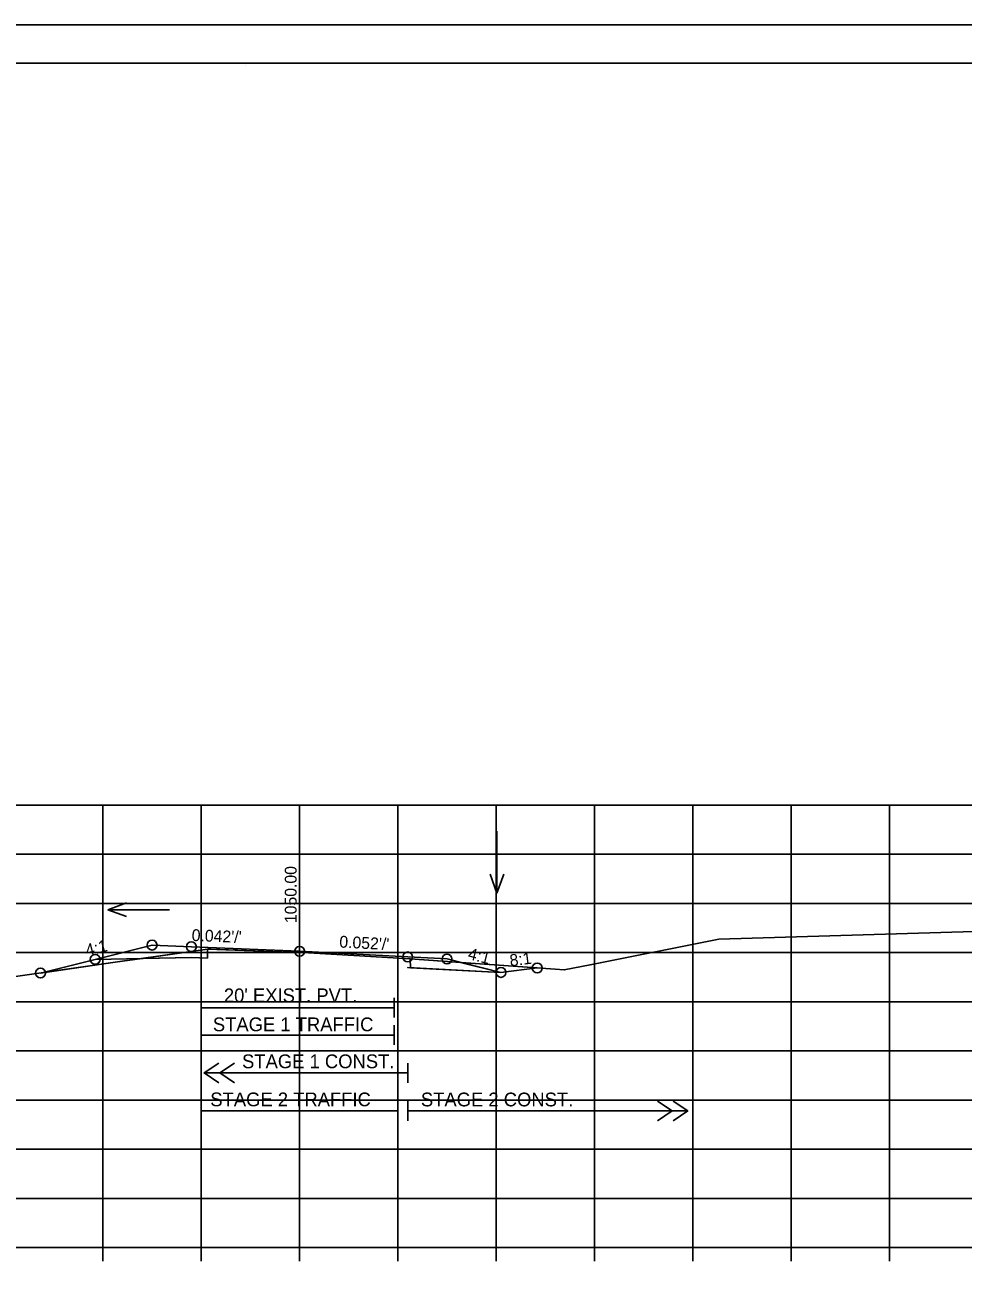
# Model space of a CAD drawing. Extents: x 1370565 to 1374448, y 301010 to 304637.
# Drawn here: x 1370707.1 to 1370802.5, y 304084.1 to 304210.6 of the extents above; entities that cross this region are included whole.
import ezdxf

# ---------------------------------------------------------------- set-up
doc = ezdxf.new("R2010")
doc.units = 0
for name, color, linetype in [('R_Alt Surface', 7, 'Continuous'), ('R_Axis', 7, 'Continuous'), ('R_Axis Annot', 7, 'Continuous'), ('R_Border', 7, 'Continuous'), ('R_Contours', 7, 'Continuous'), ('R_Exist Surface', 7, 'Continuous'), ('R_Fin Surface', 7, 'Continuous'), ('R_Grid', 7, 'Continuous'), ('R_No Plot', 7, 'Continuous'), ('R_Water', 7, 'Continuous'), ('R_Water Annot', 7, 'Continuous'), ('R_Xsect Elev', 7, 'Continuous'), ('R_Xsect Slope', 7, 'Continuous')]:
    doc.layers.add(name, color=color, linetype=linetype)

msp = doc.modelspace()

# ---------------------------------------------------------------- linework, layer by layer
at = {"layer": 'R_Alt Surface'}
for points in [[(1370714.24, 304115.52), (1370724.03, 304115.72), (1370725.65, 304115.65), (1370725.66, 304116.57), (1370735.94, 304116.18), (1370746.29, 304115.59), (1370746.3, 304114.67), (1370746.03, 304114.68), (1370755.51, 304114.19)], [(1370726.82, 304104.98), (1370725.32, 304103.98), (1370726.82, 304102.98)], [(1370728.42, 304104.98), (1370726.92, 304103.98), (1370728.42, 304102.98)], [(1370725.32, 304103.98), (1370746.03, 304103.98)], [(1370725.03, 304101.1), (1370725.03, 304099.1)], [(1370745.03, 304101.1), (1370745.03, 304099.1)], [(1370746.03, 304101.1), (1370746.03, 304099.1)], [(1370746.03, 304101.1), (1370746.03, 304099.1)], [(1370771.42, 304101.1), (1370772.92, 304100.1), (1370771.42, 304099.1)], [(1370773.02, 304101.1), (1370774.52, 304100.1), (1370773.02, 304099.1)], [(1370725.03, 304100.1), (1370745.03, 304100.1)], [(1370746.03, 304100.1), (1370774.52, 304100.1)]]:
    msp.add_lwpolyline(points, dxfattribs=at)
at = {"layer": 'R_Axis'}
for p, q in [((1370585.03, 304086.21), (1370885.03, 304086.21)), ((1370715.03, 304084.81), (1370715.03, 304086.21)), ((1370725.03, 304084.81), (1370725.03, 304086.21)), ((1370735.03, 304084.81), (1370735.03, 304086.21)), ((1370745.03, 304084.81), (1370745.03, 304086.21)), ((1370755.03, 304084.81), (1370755.03, 304086.21)), ((1370765.03, 304084.81), (1370765.03, 304086.21)), ((1370775.03, 304084.81), (1370775.03, 304086.21)), ((1370785.03, 304084.81), (1370785.03, 304086.21)), ((1370795.03, 304084.81), (1370795.03, 304086.21))]:
    msp.add_line(p, q, dxfattribs=at)
for points in [[(1370725.02, 304111.6), (1370725.02, 304109.6)], [(1370744.65, 304111.6), (1370744.65, 304109.6)], [(1370725.02, 304110.6), (1370744.65, 304110.6)], [(1370725.02, 304108.82), (1370725.02, 304106.82)], [(1370744.65, 304108.82), (1370744.65, 304106.82)], [(1370725.02, 304107.82), (1370744.65, 304107.82)], [(1370746.03, 304104.98), (1370746.03, 304102.98)]]:
    msp.add_lwpolyline(points, dxfattribs=at)
at = {"layer": 'R_Border'}
for p, q in [((1370577.03, 304206.67), (1370893.21, 304206.67)), ((1370729.55, 304206.41), (1370729.55, 304206.41)), ((1370729.55, 304206.41), (1370729.55, 304206.41))]:
    msp.add_line(p, q, dxfattribs=at)
at = {"layer": 'R_Contours'}
for p, q in [((1370725.66, 304116.57), (1370719.02, 304115.62)), ((1370714.24, 304115.52), (1370708.68, 304114.13)), ((1370719.02, 304115.62), (1370714.24, 304115.52)), ((1370719.02, 304115.62), (1370724.03, 304115.72)), ((1370751.4, 304115.21), (1370746.29, 304115.59)), ((1370755.51, 304114.19), (1370751.4, 304115.21)), ((1370759.2, 304114.65), (1370751.4, 304115.21)), ((1370751.4, 304115.21), (1370755.51, 304114.19)), ((1370755.51, 304114.19), (1370759.2, 304114.65))]:
    msp.add_line(p, q, dxfattribs=at)
for points in [[(1370724.03, 304115.72), (1370725.65, 304115.65), (1370725.66, 304116.57)], [(1370708.68, 304114.13), (1370716.27, 304115.22), (1370719.02, 304115.62)], [(1370746.29, 304115.59), (1370746.3, 304114.67), (1370746.3, 304114.67), (1370755.51, 304114.19)]]:
    msp.add_lwpolyline(points, dxfattribs=at)
at = {"layer": 'R_Exist Surface'}
msp.add_lwpolyline([(1370694.58, 304112.11), (1370716.27, 304115.22), (1370725.66, 304116.57), (1370726.01, 304116.56), (1370735.94, 304116.18), (1370736.53, 304116.14), (1370746.29, 304115.59), (1370761.03, 304114.52), (1370761.96, 304114.44), (1370764.58, 304114.97), (1370777.69, 304117.59), (1370829.63, 304119.12), (1370843.32, 304119.55), (1370843.72, 304119.62), (1370861.1, 304120.29), (1370872.1, 304120.49), (1370885.03, 304120.68)], dxfattribs=at)
at = {"layer": 'R_Fin Surface'}
msp.add_lwpolyline([(1370708.68, 304114.13), (1370714.24, 304115.52), (1370720.03, 304116.97), (1370724.03, 304116.8), (1370735.03, 304116.34), (1370746.03, 304115.77), (1370750.03, 304115.56), (1370755.51, 304114.19), (1370759.2, 304114.65)], dxfattribs=at)
at = {"layer": 'R_Grid'}
for p, q in [((1370585.03, 304131.21), (1370885.03, 304131.21)), ((1370715.03, 304086.21), (1370715.03, 304131.21)), ((1370725.03, 304086.21), (1370725.03, 304131.21)), ((1370735.03, 304086.21), (1370735.03, 304131.21)), ((1370745.03, 304086.21), (1370745.03, 304131.21)), ((1370755.03, 304086.21), (1370755.03, 304131.21)), ((1370765.03, 304086.21), (1370765.03, 304131.21)), ((1370775.03, 304086.21), (1370775.03, 304131.21)), ((1370785.03, 304086.21), (1370785.03, 304131.21)), ((1370795.03, 304086.21), (1370795.03, 304131.21)), ((1370585.03, 304126.21), (1370885.03, 304126.21)), ((1370585.03, 304121.21), (1370885.03, 304121.21)), ((1370585.03, 304116.21), (1370885.03, 304116.21)), ((1370585.03, 304111.21), (1370885.03, 304111.21)), ((1370585.03, 304106.21), (1370885.03, 304106.21)), ((1370585.03, 304101.21), (1370885.03, 304101.21)), ((1370585.03, 304096.21), (1370885.03, 304096.21)), ((1370585.03, 304091.21), (1370885.03, 304091.21)), ((1370585.03, 304086.21), (1370885.03, 304086.21))]:
    msp.add_line(p, q, dxfattribs=at)
at = {"layer": 'R_No Plot'}
msp.add_line((1370564.63, 304210.56), (1370897.96, 304210.56), dxfattribs=at)
for points in [[(1370564.62, 304210.56), (1370897.96, 304210.56), (1370897.96, 303997.22), (1370564.62, 303997.22)], [(1370810.95, 304206.67), (1370830.57, 304206.67), (1370830.57, 304196.79), (1370846.68, 304196.79), (1370869.88, 304196.79), (1370869.88, 304164.12), (1370893.09, 304164.12), (1370893.21, 304001.21), (1370577.03, 304001.21), (1370577.03, 304206.67)]]:
    msp.add_lwpolyline(points, close=True, dxfattribs=at)
for centre in [(1370720.03, 304116.97), (1370724.03, 304116.8), (1370735.03, 304116.34), (1370746.03, 304115.77), (1370714.24, 304115.52), (1370750.03, 304115.56), (1370759.2, 304114.65), (1370708.68, 304114.13), (1370755.51, 304114.19)]:
    msp.add_circle(centre, 0.5, dxfattribs=at)
at = {"layer": 'R_Water Annot'}
for p, q in [((1370755.1, 304128.56), (1370755.1, 304122.27)), ((1370755.1, 304122.27), (1370754.4, 304124.19)), ((1370755.1, 304122.27), (1370755.8, 304124.19)), ((1370715.52, 304120.57), (1370717.44, 304121.27)), ((1370721.81, 304120.57), (1370715.52, 304120.57)), ((1370715.52, 304120.57), (1370717.44, 304119.87))]:
    msp.add_line(p, q, dxfattribs=at)
at = {"layer": 'R_Xsect Elev'}
msp.add_line((1370735.03, 304116.21), (1370735.03, 304126.21), dxfattribs=at)

# ---------------------------------------------------------------- texts
at = {"layer": 'R_Axis Annot'}
msp.add_text("20' EXIST. PVT.", height=1.4, dxfattribs=at).set_placement((1370727.33, 304111.16))
at = {"layer": 'R_Water'}
for s, p in [('STAGE 1 TRAFFIC', (1370726.21, 304108.21)), ('STAGE 1 CONST.', (1370729.18, 304104.45)), ('STAGE 2 TRAFFIC', (1370725.95, 304100.58)), ('STAGE 2 CONST.', (1370747.37, 304100.57))]:
    msp.add_text(s, height=1.4, dxfattribs=at).set_placement(p)
at = {"layer": 'R_Xsect Elev'}
msp.add_text('1050.00', height=1.2, rotation=90, dxfattribs=at).set_placement((1370734.73, 304119.21))
at = {"layer": 'R_Xsect Slope'}
for s, rotation, p in [("0.042'/'", 357.6071, (1370724.04, 304117.4)), ('4:1', 14.0362, (1370713.42, 304115.84)), ("0.052'/'", 357.0011, (1370739.05, 304116.73)), ('4:1', 345.9638, (1370752.08, 304115.56)), ('8:1', 7.125, (1370756.47, 304114.81))]:
    msp.add_text(s, height=1.2, rotation=rotation, dxfattribs=at).set_placement(p)

doc.saveas('drawing.dxf')
